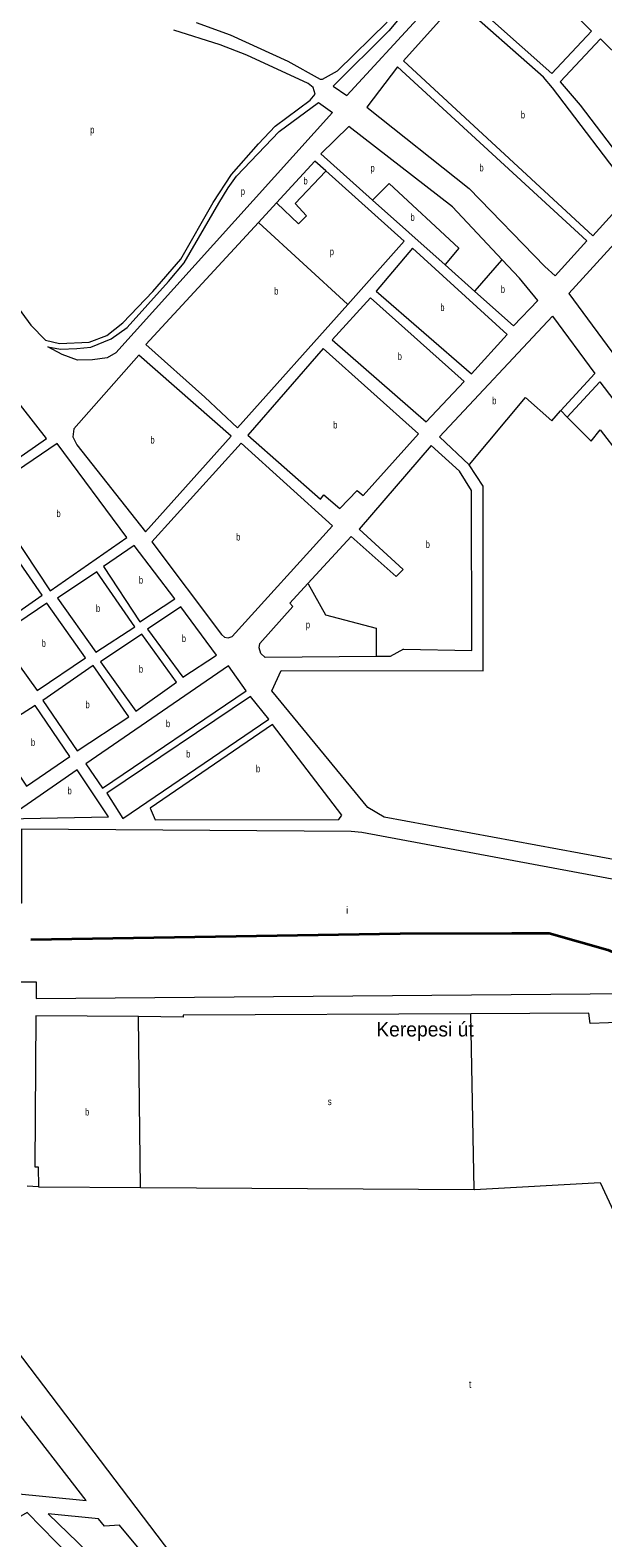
# Model space of a CAD drawing. Extents: x 639657 to 671642, y 222838 to 252123.
# Drawn here: x 652848 to 653642, y 238779 to 240871 of the extents above; entities that cross this region are included whole.
import ezdxf
from ezdxf.enums import TextEntityAlignment as Align

# ---------------------------------------------------------------- set-up
doc = ezdxf.new("R2010")
doc.units = 0
doc.header["$LTSCALE"] = 4
for name, color, linetype, lineweight in [('1', 7, 'Continuous', 13), ('21', 7, 'Continuous', 13), ('57', 7, 'Continuous', 35)]:
    doc.layers.add(name, color=color, linetype=linetype, lineweight=lineweight)
doc.layers.add('22', color=7, linetype='Continuous')
doc.layers.add('7', color=7, linetype='Continuous')

msp = doc.modelspace()

# ---------------------------------------------------------------- linework, layer by layer
at = {"layer": '1'}
for points in [[(653493.36, 241004.39), (653230.29, 241258.87), (653228.16, 241256.71), (653236.36, 241242.81), (653254.55, 241207.28), (653276.74, 241178.15), (653355.59, 241079.99), (653384.94, 241045.32), (653403.56, 241008.41), (653400.57, 240983.13), (653394.99, 240948.14), (653374.44, 240903.89), (653345.73, 240869.77), (653268.26, 240792.73), (653287.22, 240779.75)], [(653506.94, 240989.46), (653448.46, 240920.68), (653571.5, 240810.56), (653626.85, 240869.1)], [(653440.48, 240910.94), (653366.01, 240828.04), (653628.43, 240585.37), (653683.23, 240645.52), (653572.76, 240790.69), (653560.26, 240805.62)], [(653639.31, 240858.47), (653583.43, 240798.85), (653611.15, 240766.32), (653692.23, 240659.57), (653762.45, 240737.6)], [(653357.49, 240819.9), (653315.11, 240763.82), (653456.88, 240651.06), (653562.18, 240542.86), (653576.28, 240529.55), (653620.43, 240578.31)], [(653267.43, 240756.55), (652966.69, 240422.99), (652954.93, 240415.89), (652934.53, 240413.02), (652913.57, 240412.83), (652892.53, 240420.7), (652872.55, 240431.27), (652889.92, 240427.92), (652912.94, 240428.8), (652932, 240430.56), (652960.59, 240442.28), (652982.48, 240458.06), (653039.93, 240521.99), (653061.73, 240547.98), (653109.61, 240630.49), (653122.57, 240651.72), (653134.24, 240667.95), (653193.31, 240730.21), (653248.18, 240770.29)], [(653702.26, 240622.05), (653595.32, 240505), (653734.14, 240317.1), (653860.68, 240413.52)], [(653378.66, 240568.06), (653328.15, 240508.49), (653460.23, 240393.63), (653509.85, 240448.34)], [(653320.18, 240499.28), (653266.97, 240441.15), (653397.62, 240326.94), (653450.26, 240383.31)], [(653126.87, 240307.29), (652998.97, 240419.52), (652908.55, 240317.67), (652907.41, 240306.4), (652912.94, 240295.43), (653008.25, 240174.55)], [(653254.73, 240428.82), (653149.97, 240308.57), (653250.77, 240219.74), (653255.55, 240225.7), (653277.76, 240207.09), (653301.72, 240232.03), (653309.84, 240225.11), (653386.98, 240310.72)], [(652819.99, 240369.07), (652647.98, 240252.53), (652693.73, 240187.91), (652703.94, 240188), (652870.57, 240303.96)], [(652885.68, 240297.11), (652785.26, 240229.04), (652875.73, 240092.81), (652982.01, 240166.85)], [(653140.93, 240297.74), (653016.98, 240160.66), (653113.32, 240032.02), (653117.65, 240028.3), (653122.5, 240027.26), (653128.39, 240029.47), (653267.24, 240182.81)], [(652772.45, 240219.79), (652704.63, 240171.35), (652796.14, 240038.9), (652864.5, 240086.8)], [(652992.33, 240155.66), (652949.6, 240126.25), (653000.29, 240049.86), (653048.91, 240081.46)], [(652940.53, 240119.19), (652886.04, 240082.69), (652938.93, 240007.63), (652993.37, 240042.81)], [(652857.69, 239954.37), (652925.03, 239999.87), (652871.05, 240075.57), (652803.12, 240029.76)], [(653059.85, 239972.92), (653106.35, 240003.38), (653057.08, 240070.25), (653010.81, 240039.24)], [(652994.78, 239925.72), (653051, 239966.09), (653003.13, 240032.69), (652945.47, 239994.13)], [(652935.5, 239988.95), (652865.79, 239940.42), (652913.27, 239870.71), (652985.14, 239917.64)], [(653123.03, 239988.37), (652925.14, 239852.48), (652948.34, 239818.7), (653147.84, 239954.05)], [(652855.06, 239933.41), (652793.92, 239894.57), (652843.02, 239821.64), (652903.08, 239862.63)], [(653153.77, 239946.01), (652954.27, 239811.73), (652976.4, 239776.87), (653179.04, 239914.4)], [(653184.42, 239907.04), (653014.51, 239790.94), (653021.54, 239774.84), (653276.22, 239775.5), (653280.5, 239781.42)], [(652913.34, 239844.39), (652815.2, 239776.45), (652956.51, 239778.97)], [(652856.36, 239550.1), (652856.36, 239527.13), (654119.41, 239537.82), (654117.55, 239552.13), (654007.35, 239617.5), (653940.76, 239639.38), (653308.23, 239757.55), (653293.19, 239758.58), (652835.96, 239761.95), (652835.96, 239659.28), (652659.57, 239659.28), (652659.57, 239550.1)], [(652661.82, 238861.31), (652663.98, 238856.48), (652925.64, 238830.29), (652826.45, 238958.92), (652663.95, 238866.15)], [(652844.04, 238813.98), (652783.97, 238779.46), (652892.39, 238614.88), (652983.01, 238671.49)], [(652942.89, 238805.09), (652873.05, 238811.9), (653010.38, 238679.07), (653069.47, 238678.68), (652971.92, 238796.04), (652950.98, 238794.91)]]:
    msp.add_lwpolyline(points, close=True, dxfattribs=at)
for points in [[(653078.49, 240881.32), (653125.42, 240864.01), (653205.31, 240827.66), (653250.15, 240802.81), (653253.38, 240802.84), (653274.23, 240814.31), (653343.47, 240881.58)], [(652750.07, 240596.21), (652849.16, 240461.15), (652869.24, 240440.37), (652888.63, 240435.99), (652930.06, 240437.75), (652954.64, 240447.06), (652976.74, 240464.73), (653018.03, 240507.82), (653056.94, 240552.97), (653101.79, 240631.64), (653127.23, 240670.57), (653164.99, 240712.83), (653187.88, 240737.22), (653236.58, 240773.57), (653243.36, 240781.79), (653240.59, 240790.9), (653233.55, 240796.75), (653148.79, 240835.74), (653111.57, 240850.45), (653047.42, 240870.83)], [(653290, 240737.07), (653251.12, 240699.1), (653323.084, 240634.825), (653423.568, 240545.077), (653464.836, 240508.218)], [(653502.972, 240551.833), (653433.76, 240625.49), (653290, 240737.07)], [(653243.16, 240688.82), (653189.609, 240630.816), (653164.629, 240603.76)], [(653288.639, 240490.002), (653366.74, 240577.62), (653258.261, 240675.232), (653243.16, 240688.82)], [(653164.629, 240603.76), (653008.5, 240434.65), (653090.27, 240361.48), (653135.9, 240318.65), (653288.639, 240490.002)], [(653464.836, 240508.218), (653518.61, 240460.19), (653552.41, 240495.48), (653526.86, 240526.41), (653502.972, 240551.833)], [(653457.1, 240267.44), (653416.05, 240306.15), (653572.84, 240473.55), (653631.59, 240394.13), (653584.26, 240342.7), (653593.16, 240333.55)], [(653593.16, 240333.55), (653638.49, 240382.66), (653747.6, 240239.84), (653718.341, 240212.909)], [(653404.33, 240294.22), (653304.37, 240178.31), (653365.63, 240122.44)], [(653365.86, 240011.627), (653460.97, 240010.09), (653460.23, 240231.77), (653443.57, 240258.49), (653404.33, 240294.22)], [(653958.03, 240055.81), (654016.2, 240014.29), (654082.37, 239976.89), (654272.66, 239899.35), (654259.64, 239844.2), (654239.8, 239831.44), (654233.76, 239793.44), (654245.26, 239777.47), (654220.78, 239640.74), (654150.67, 239629.59), (654000.16, 239656.67), (653338.94, 239778.52), (653316.38, 239791.96), (653183.15, 239954.02), (653196.45, 239981.9), (653476.67, 239981.78), (653476.53, 240237.95), (653457.1, 240267.44)], [(653233.261, 240102.774), (653293.18, 240168), (653355.983, 240112.527), (653365.63, 240122.44)], [(653327.962, 240001.322), (653174.1, 240000.31), (653167.85, 240005.64), (653165.63, 240013.68), (653166.65, 240019.61), (653212.39, 240071.07), (653208.05, 240075.33), (653233.261, 240102.774)], [(653365.86, 240011.627), (653347.55, 240001.45), (653327.962, 240001.322)], [(652998.457, 239501.816), (652856.12, 239502.96), (652854.54, 239293.53), (652859.38, 239293.54), (652859.45, 239265.62), (652843.87, 239266.65)], [(653459.216, 239505.768), (653060.23, 239504.01), (653060.24, 239501.32), (652998.457, 239501.816)], [(653726.711, 239496.174), (653624.79, 239492.53), (653623.14, 239506.49), (653459.216, 239505.768)], [(652660.317, 239271.843), (652660.73, 239260.29), (653102.23, 238678.77), (654069.9, 238505.58), (654198.194, 238480.365)]]:
    msp.add_lwpolyline(points, dxfattribs=at)
at = {"layer": '21'}
for points in [[(653189.609, 240630.816), (653190.109, 240630.341), (653220.079, 240601.85), (653231.287, 240613.067), (653215.875, 240629.891), (653257.794, 240674.732), (653258.261, 240675.232)], [(653323.084, 240634.825), (653323.584, 240635.325), (653346.176, 240657.933), (653442.851, 240568.2), (653423.985, 240545.577), (653423.568, 240545.077)], [(653164.629, 240603.76), (653165.129, 240603.301), (653288.139, 240490.461), (653288.639, 240490.002)], [(653464.836, 240508.218), (653465.273, 240508.718), (653502.535, 240551.333), (653502.972, 240551.833)], [(653457.1, 240267.44), (653457.519, 240267.94), (653535.322, 240360.693), (653571.75, 240328.445), (653583.821, 240342.2), (653584.26, 240342.7)], [(653593.16, 240333.55), (653593.66, 240333.051), (653626.392, 240300.404), (653639.002, 240315.827), (653717.956, 240213.409), (653718.341, 240212.909)], [(653233.261, 240102.774), (653233.544, 240102.274), (653257.908, 240059.247), (653327.962, 240041.021), (653327.962, 240001.821), (653327.962, 240001.322)], [(653000.901, 239264.539), (652998.462, 239501.316), (652998.457, 239501.816)], [(653464.036, 239262.174), (653459.226, 239505.268), (653459.216, 239505.768)], [(652859.45, 239265.62), (652859.95, 239265.616), (653000.901, 239264.539)], [(653000.901, 239264.539), (653001.401, 239264.536), (653464.036, 239262.174)], [(653464.036, 239262.174), (653464.536, 239262.201), (653638.893, 239271.633), (653749.952, 239032.807), (653924.809, 239023.349)]]:
    msp.add_lwpolyline(points, dxfattribs=at)
at = {"layer": '57'}
msp.add_lwpolyline([(652849.124, 239608.915), (653361.412, 239617.099), (653516.02, 239617.72), (653567.986, 239617.771), (653649.441, 239594.49), (653706.465, 239570.466), (653781.903, 239510.278), (653812.38, 239462.75), (653841.213, 239410.581), (653876.123, 239342.785), (653903.121, 239283.929), (653922.569, 239230.454), (653951.355, 239162.982), (653967.773, 239125.482), (653990.876, 239069.058), (653998.317, 239041.996), (654002.119, 239034.206)], dxfattribs=at)

# ---------------------------------------------------------------- texts
at = {"layer": '22'}
msp.add_text('Kerepesi út', height=20, dxfattribs=at).set_placement((653395.816, 239474.287), align=Align.CENTER)
at = {"layer": '7'}
for s, width, p in [('b', 0.75, (653528.762, 240748.155)), ('p', 0.75, (652931.482, 240727.454)), ('b', 0.75, (653471.311, 240674.725)), ('b', 0.75, (653227.212, 240656.561)), ('p', 0.75, (653320.234, 240674.342)), ('p', 0.75, (653140.243, 240641.927)), ('b', 0.75, (653375.727, 240606.086)), ('p', 0.75, (653263.641, 240558.416)), ('b', 0.75, (653186.581, 240503.735)), ('b', 0.75, (653500.974, 240506.094)), ('b', 0.75, (653417.085, 240480.845)), ('b', 0.75, (653357.94, 240413.11)), ('b', 0.75, (653489.123, 240351.614)), ('b', 0.75, (653268.512, 240317.955)), ('b', 0.75, (653014.918, 240297.035)), ('b', 0.75, (652884.557, 240194.96)), ('b', 0.75, (653133.746, 240162.5)), ('b', 0.75, (653396.772, 240152.155)), ('b', 0.75, (652998.928, 240102.76)), ('b', 0.75, (652939.372, 240063.41)), ('p', 0.75, (653230.526, 240040.691)), ('b', 0.75, (652864.044, 240014.97)), ('b', 0.75, (653058.401, 240021.585)), ('b', 0.75, (652998.901, 239979.205)), ('b', 0.75, (652924.829, 239929.83)), ('b', 0.75, (653036.436, 239903.535)), ('b', 0.75, (652849.185, 239877.525)), ('b', 0.75, (653064.566, 239861.44)), ('b', 0.75, (653161.33, 239840.94)), ('b', 0.75, (652900.013, 239810.42)), ('b', 0.75, (652924.14, 239364.697)), ('s', 0.8, (653260.973, 239379.06))]:
    msp.add_text(s, height=10, dxfattribs=dict(at, width=width)).set_placement(p)
for s, p in [('i', (653286.355, 239644.54)), ('t', (653456.572, 238986.625))]:
    msp.add_text(s, height=10, dxfattribs=at).set_placement(p)

doc.saveas('drawing.dxf')
